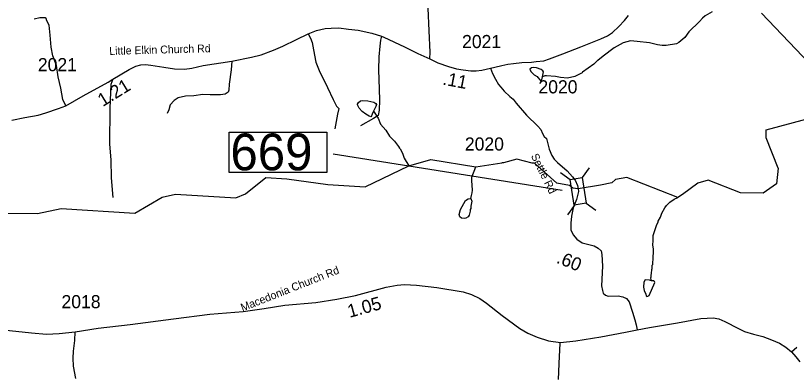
# Model space of a CAD drawing. Extents: x 1248224 to 1454986, y 825081 to 985870.
# Drawn here: x 1430543 to 1437975, y 913386 to 916813 of the extents above; entities that cross this region are included whole.
import ezdxf

# ---------------------------------------------------------------- set-up
doc = ezdxf.new("R2010")
doc.units = 0
for name, color, linetype in [('Exist Hydrographic Creek Single Shore', 7, 'Continuous'), ('Exist Hydrographic Misc Water Feature', 7, 'Continuous'), ('Exist Road Non-System Type 51', 7, 'Continuous'), ('Exist Road Secondary Mileage Hundredths English Label', 7, 'Continuous'), ('Exist Road Secondary Structure Standard Bridge CELL', 7, 'Continuous'), ('Exist Road Secondary Structure Standard Bridge Number Label', 7, 'Continuous'), ('Exist Road Secondary Type 41 Attributed', 7, 'Continuous'), ('Exist Road Secondary Type 51 Attributed', 7, 'Continuous'), ('Exist Road Secondary Type 51 Label', 7, 'Continuous'), ('Exist Road Secondary Type 51 Number Label', 7, 'Continuous')]:
    doc.layers.add(name, color=color, linetype=linetype)

msp = doc.modelspace()

# ---------------------------------------------------------------- linework, layer by layer
at = {"layer": 'Exist Hydrographic Creek Single Shore'}
for points in [[(1438384.7, 915934.1), (1438360.6, 916026.5), (1438100.6, 916356.7), (1437642.6, 916835.4)], [(1437803.2, 915361), (1437686.6, 915649.4), (1437687.6, 915724.9), (1438207.6, 915865.4), (1438384.7, 915934.1)], [(1435898.8, 915162.8), (1435846.3, 915170), (1435815.3, 915196.3), (1435693.6, 915216.9), (1435480.7, 915406.2)], [(1437803.2, 915361), (1437786.7, 915210.8), (1437659.6, 915121.4), (1437442.7, 915125.8), (1437136.6, 915246.8), (1437035.7, 915216.1), (1436891.6, 915110.6)], [(1436891.6, 915110.6), (1436847.9, 915079.6), (1436361.6, 915272.3), (1436252.1, 915253.6), (1436217.9, 915219.4), (1436109.7, 915197.1), (1435898.8, 915162.8)]]:
    msp.add_lwpolyline(points, dxfattribs=at)
at = {"layer": 'Exist Hydrographic Misc Water Feature'}
for p, q in [((1435314.6, 915444.5), (1435187.5, 915412)), ((1435461.6, 915406.6), (1435314.6, 915444.5)), ((1434925, 915372.4), (1435171.7, 915412.3)), ((1435187.5, 915412), (1435171.7, 915412.3)), ((1435480.7, 915406.2), (1435461.6, 915406.6))]:
    msp.add_line(p, q, dxfattribs=at)
for points in [[(1437174.4, 916850.2), (1437105.4, 916810.7), (1437081, 916789.2), (1437052.5, 916755.7), (1436952.8, 916659.8), (1436913.9, 916606.1), (1436857.1, 916557.2), (1436832.9, 916545.6), (1436736.5, 916527.3), (1436696.5, 916528.1), (1436652.6, 916534.8), (1436577, 916552.3), (1436460, 916567.9), (1436394.9, 916573.2), (1436325, 916552.8), (1436240.2, 916506.3), (1436134.9, 916428.2), (1436086.1, 916385), (1436078, 916381.1), (1436045.5, 916349.8), (1435939, 916273.3), (1435936.1, 916267.7), (1435867.5, 916232.9), (1435797.2, 916217), (1435731.3, 916223.4), (1435683.5, 916232.3), (1435595.6, 916239.9), (1435579.6, 916240.2), (1435559.4, 916230.5)], [(1435559.4, 916230.5), (1435568.2, 916278.4), (1435562.4, 916286.5), (1435544.6, 916298.8), (1435502.9, 916315.6), (1435475, 916320.1), (1435453, 916316.4), (1435438.7, 916302.7), (1435446.3, 916280.6), (1435477.8, 916250), (1435507.5, 916233.5), (1435513.4, 916223.4), (1435536.8, 916199), (1435546.9, 916196.7), (1435552.9, 916200.6), (1435559.4, 916230.5)], [(1433949.7, 915903.5), (1433943.6, 915889.6), (1433929.1, 915859.9), (1433923.8, 915849), (1433909, 915856.3), (1433875.3, 915872.9), (1433841.8, 915899.6), (1433814.4, 915932.1), (1433798.9, 915962.3), (1433797, 915970.4), (1433807.3, 915986.2), (1433825.6, 915999.8), (1433841.7, 916005.6), (1433895.5, 916000.6), (1433951.3, 915987.5), (1433973.1, 915977.2), (1433979, 915967), (1433972.6, 915947.2), (1433949.7, 915903.5)], [(1433949.7, 915903.5), (1433994.6, 915834.7), (1434017.7, 915778.3), (1434066.7, 915721.4), (1434101.7, 915664.7), (1434148.8, 915615.8), (1434188, 915567.1), (1434195.7, 915550.9), (1434203.6, 915542.8), (1434224.9, 915502.4), (1434240.1, 915454.1), (1434286.4, 915381.9)], [(1429806.5, 914780.7), (1430023.5, 914802.7), (1430384.5, 914929.9), (1430751.5, 914929.1), (1430977.5, 914977), (1431676.5, 914930.1), (1431938.6, 915082.4), (1432064.6, 915112.8), (1432638.5, 915078.1), (1432731.5, 915115.8), (1432925.6, 915272.6), (1433125.5, 915258.8), (1433515.7, 915204.6), (1433869.8, 915182.5), (1434286.4, 915381.9), (1434495.1, 915442), (1434925, 915372.4)], [(1434877, 915070.3), (1434884.1, 915099.6), (1434888.5, 915124), (1434890.6, 915150.5), (1434889.4, 915198.9), (1434884.2, 915238.7), (1434885.3, 915274.7), (1434925, 915372.4)], [(1434877, 915070.3), (1434884.4, 915046.7), (1434884.1, 915030.7), (1434875.4, 914998.8), (1434874.9, 914974.8), (1434870.6, 914966.9), (1434870.3, 914950.9), (1434861.4, 914911.1), (1434851.1, 914895.3), (1434828.8, 914883.8), (1434812.8, 914882.1), (1434788.8, 914884.7), (1434773, 914895), (1434765.6, 914917.2), (1434778.6, 914965), (1434826.5, 915051.9), (1434850.9, 915069.4), (1434877, 915070.3)], [(1436595.9, 914288.3), (1436591.6, 914298), (1436588.5, 914316.4), (1436592.6, 914324.3), (1436593, 914342.3), (1436597.3, 914356.3), (1436598.2, 914396.2), (1436602.3, 914404.1), (1436603, 914436.1), (1436607.2, 914444), (1436607.7, 914470.1), (1436612.1, 914483.9), (1436614.3, 914588), (1436607.8, 914628.3), (1436612.1, 914668), (1436613.2, 914720), (1436626.3, 914767.7), (1436647.4, 914823.3), (1436660, 914847), (1436660.1, 914855), (1436681.1, 914894.6), (1436695.8, 914932.2), (1436722.9, 914981.7), (1436739.4, 915003.3), (1436772.1, 915034.6), (1436812.7, 915063.7), (1436847.9, 915079.6)], [(1436595.9, 914288.3), (1436576, 914292.7), (1436536, 914295.6), (1436521.5, 914273.9), (1436518.4, 914225.9), (1436525.8, 914193.8), (1436541.1, 914161.4), (1436544.7, 914145.4), (1436550.6, 914139.2), (1436562.6, 914140.9), (1436572.8, 914146.7), (1436627.4, 914271.6), (1436625.7, 914279.6), (1436619.7, 914285.7), (1436595.9, 914288.3)]]:
    msp.add_lwpolyline(points, dxfattribs=at)
at = {"layer": 'Exist Road Non-System Type 51'}
for points in [[(1431020.9, 915954.8), (1430991, 916014.6), (1430974.9, 916122.9), (1430947.3, 916231.1), (1430931.1, 916337), (1430896.6, 916429.1), (1430880.5, 916512), (1430871.3, 916627.2), (1430862.1, 916721.6), (1430841.4, 916763), (1430832.2, 916786), (1430823, 916790.7), (1430774.7, 916790.7), (1430719.5, 916779.1)], [(1433326.5, 916637.9), (1433350.2, 916597.4), (1433364.9, 916558), (1433377.3, 916486.5), (1433399.4, 916370.6), (1433433.9, 916289.3), (1433512.7, 916129.1), (1433566.9, 916013.2), (1433598.9, 915951.6), (1433618.6, 915927), (1433606.3, 915875.2), (1433581.7, 915734.7)], [(1434024.8, 916617.4), (1434017.4, 916577.9), (1434010, 916521.2), (1434000.1, 916420.2), (1433997.7, 916296.9), (1434005, 916112.1), (1434007.5, 916006.1), (1434005, 915912.4), (1433995.2, 915860.7), (1433950.9, 915833.6), (1433825.2, 915764.5)], [(1432600.3, 916377.9), (1432595.1, 916296.9), (1432575.4, 916161.3), (1432572.9, 916102.1), (1432565.5, 916082.4), (1432538.4, 916065.2), (1432494.1, 916057.8), (1432395.6, 916057.8), (1432326.6, 916060.2), (1432237.9, 916050.4), (1432159.1, 916045.4), (1432090.1, 916030.7), (1432053.2, 916006), (1432013.8, 915964.1), (1432001.5, 915914.8), (1431984.2, 915880.3)], [(1431469.8, 916206.1), (1431450.2, 916156.6), (1431440.4, 915932.4), (1431437.9, 915589.7), (1431447.8, 915439.4), (1431452.7, 915269.3), (1431467.5, 915079.5)], [(1435709.6, 913348.6), (1435713, 913420.6), (1435716.7, 913500.6), (1435726.3, 913692.5)], [(1437930, 913609.1), (1437978.9, 913654.6)]]:
    msp.add_lwpolyline(points, dxfattribs=at)
at = {"layer": 'Exist Road Secondary Structure Standard Bridge CELL'}
for p, q in [((1436002.6, 915361.9), (1435936, 915270.3)), ((1435730.1, 915318.8), (1435821.7, 915252.3)), ((1435862.4, 915007.8), (1435795.9, 914916.2)), ((1435974.2, 915025.4), (1436065.7, 914958.9))]:
    msp.add_line(p, q, dxfattribs=at)
msp.add_lwpolyline([(1435936, 915270.3), (1435974.7, 915025.5), (1435860.4, 915007.4), (1435821.7, 915252.3)], close=True, dxfattribs=at)
at = {"layer": 'Exist Road Secondary Structure Standard Bridge Number Label'}
msp.add_line((1435745.3, 915148.8), (1433566.2, 915493.8), dxfattribs=at)
msp.add_lwpolyline([(1432575.1, 915704.1), (1433504.1, 915704.1), (1433504.1, 915319.9), (1432575.1, 915319.9)], close=True, dxfattribs=at)
at = {"layer": 'Exist Road Secondary Type 41 Attributed'}
for points in [[(1435064.5, 916311.3), (1435082.1, 916263), (1435110.5, 916208.7), (1435139.8, 916157), (1435162.2, 916132), (1435193.2, 916094), (1435248.4, 916044), (1435277.7, 916018.2), (1435307.8, 915978.5), (1435406.8, 915864.2), (1435512.7, 915759.9), (1435541.9, 915727.4), (1435559.1, 915690.3), (1435574.6, 915662.7), (1435597, 915642.9), (1435601.9, 915615.9), (1435620.9, 915540.9), (1435648.4, 915479.7), (1435670.8, 915446.1), (1435701, 915415), (1435794, 915335.7), (1435844.7, 915278.3), (1435869.7, 915247.2), (1435892.5, 915195.5), (1435898.8, 915162.8)], [(1435898.8, 915162.8), (1435900.6, 915138), (1435883.2, 915060.9), (1435851.6, 914982.6), (1435834.8, 914904.4), (1435829.2, 914835.5), (1435829.2, 914774), (1435849.7, 914725.5), (1435885.1, 914682.7), (1435935.3, 914649.2), (1436050.7, 914619.4), (1436089.8, 914598.9), (1436115.9, 914572.8), (1436124.2, 914538.8), (1436128.9, 914428), (1436120.6, 914238.7), (1436128, 914194), (1436137.3, 914169.8), (1436159.6, 914149.3), (1436184.8, 914141.8), (1436277.8, 914143.7), (1436323.4, 914134.4), (1436358.8, 914119.5), (1436382.1, 914086), (1436415.6, 913988.2), (1436438.6, 913915), (1436450.7, 913867.5), (1436459, 913820.7)]]:
    msp.add_lwpolyline(points, dxfattribs=at)
at = {"layer": 'Exist Road Secondary Type 51 Attributed'}
for points in [[(1434486.6, 916400.7), (1434488.6, 916465.2), (1434479.9, 916666.9), (1434471.3, 916882.5), (1434471.4, 916957.1), (1434488.6, 917026.1), (1434505.9, 917093.3), (1434505.9, 917226.1), (1434493.8, 917305.5), (1434447.3, 917502), (1434412.9, 917585.3), (1434364.6, 917680.1), (1434337.1, 917742.2), (1434323.3, 917788.8), (1434316.4, 917838.8), (1434299.7, 917900.3), (1434287.8, 917928.1), (1434264.7, 917954.4), (1434215.4, 918011.7), (1434095, 918132.9)], [(1435064.5, 916311.3), (1435105.9, 916321.7), (1435171.4, 916338.9), (1435229.9, 916349.3), (1435281.6, 916357.9), (1435362.6, 916366.5), (1435452.2, 916370), (1435498.1, 916376.7), (1435572.2, 916383.6), (1435623.9, 916402.6), (1435753.1, 916447.4), (1435923.7, 916516.4), (1436114.3, 916591.4), (1436176.4, 916620.7), (1436224.6, 916653.5), (1436286.6, 916710.4), (1436340, 916767.3), (1436377.9, 916813.9)], [(1430507.5, 915818.6), (1430629.8, 915841), (1430757.3, 915865.1), (1430829.7, 915885.8), (1430951.2, 915928.5), (1431020.9, 915954.8), (1431187.2, 916049.2), (1431425, 916178.5), (1431469.8, 916206.1), (1431624.1, 916298.6), (1431687.9, 916331.3), (1431736.1, 916343.4), (1431780.9, 916346.9), (1431829.2, 916341.7), (1431955, 916321), (1432054.9, 916307.2), (1432149.6, 916302), (1432221.2, 916312.4), (1432328, 916336.5), (1432600.3, 916377.9), (1432789.8, 916417.6), (1432880.2, 916439.6), (1432997.4, 916482.7), (1433087, 916522.4), (1433216.2, 916584.5), (1433326.5, 916637.9), (1433407.4, 916670.7), (1433488.4, 916691.4), (1433545.3, 916694.8), (1433621.1, 916696.6), (1433712.4, 916682.8), (1433802.9, 916675.7), (1433933.9, 916646.4), (1434024.8, 916617.4), (1434049.3, 916606.7), (1434245.7, 916517), (1434373.2, 916453.2), (1434486.6, 916400.7)], [(1434486.6, 916400.7), (1434562.4, 916362.7), (1434662.4, 916328.2), (1434739.9, 916307.5), (1434803.6, 916295.5), (1434876, 916286.8), (1434927.7, 916288.6), (1434981.1, 916292), (1435064.5, 916311.3)], [(1431110.6, 913800.1), (1431330, 913835.7), (1431632.9, 913869.7), (1432044.9, 913926.4), (1432392.3, 913968.7), (1432708, 913995.6), (1432909, 914023.9), (1433106.1, 914054.9), (1433402, 914081.8), (1433600.2, 914111.5), (1433777.1, 914147), (1434069.3, 914227.3), (1434175.4, 914247.2), (1434246.2, 914251.4), (1434359.5, 914244.3), (1434552, 914224.5), (1434803.1, 914183.5), (1434882.4, 914155.2), (1434961.7, 914119.8), (1435024, 914074.4), (1435175.4, 913958.2), (1435342, 913834.1), (1435418.4, 913788.8), (1435507.6, 913749.1), (1435615.2, 913715.1), (1435729.8, 913701), (1435876.4, 913716.8), (1436112.8, 913755), (1436347.8, 913799), (1436459, 913820.7)], [(1428437.6, 914051.4), (1428814.1, 914003.2), (1429153.9, 913968.5), (1429700.3, 913904.7), (1430241.4, 913839.9), (1430694.4, 913790.3), (1430837.9, 913780.5), (1430958.2, 913784.8), (1431110.6, 913800.1)], [(1436459, 913820.7), (1436576.3, 913841.2), (1436844.3, 913887.7), (1437066.8, 913926.9), (1437124.5, 913932.4), (1437182.2, 913934.3), (1437236.2, 913925), (1437293.9, 913898.9), (1437424.2, 913831.8), (1437480, 913803.9), (1437565.6, 913779.7), (1437656.8, 913755.5), (1437738.7, 913725.7), (1437813.2, 913692.1), (1437874.6, 913654.9), (1437930, 913609.1), (1437969.1, 913562.5), (1438008.2, 913514.1)], [(1431117, 913355.6), (1431093.9, 913474.1), (1431090, 913548.9), (1431093.9, 913618.4), (1431105.5, 913720.2), (1431110.6, 913800.1)]]:
    msp.add_lwpolyline(points, dxfattribs=at)

# ---------------------------------------------------------------- texts
at = {"layer": 'Exist Road Secondary Mileage Hundredths English Label'}
for s, rotation, p in [('.11', 349.27788, (1434601.2, 916156.5)), ('1.21', 31.62968, (1431372.6, 915941.6)), ('.60', 337.98093, (1435682.8, 914461.2)), ('1.05', 15.38505, (1433721.9, 913933.8))]:
    msp.add_text(s, height=125, rotation=rotation, dxfattribs=at).set_placement(p)
at = {"layer": 'Exist Road Secondary Structure Standard Bridge Number Label'}
msp.add_text('669', height=350, dxfattribs=at).set_placement((1432587.7, 915339.7))
at = {"layer": 'Exist Road Secondary Type 51 Label'}
for s, rotation, p in [('Little Elkin Church Rd', 1.54422, (1431435.6, 916438.6)), ('Settle Rd', 295.98633, (1435446.2, 915477.5)), ('Macedonia Church Rd', 21.55425, (1432702.9, 913994))]:
    msp.add_text(s, height=75, rotation=rotation, dxfattribs=at).set_placement(p)
at = {"layer": 'Exist Road Secondary Type 51 Number Label'}
for s, p in [('2021', (1434792.8, 916503.6)), ('2021', (1430754.7, 916283.5)), ('2020', (1435519.7, 916072.3)), ('2020', (1434819.4, 915527.7)), ('2018', (1430979.8, 914026.1))]:
    msp.add_text(s, height=125, dxfattribs=at).set_placement(p)

doc.saveas('drawing.dxf')
